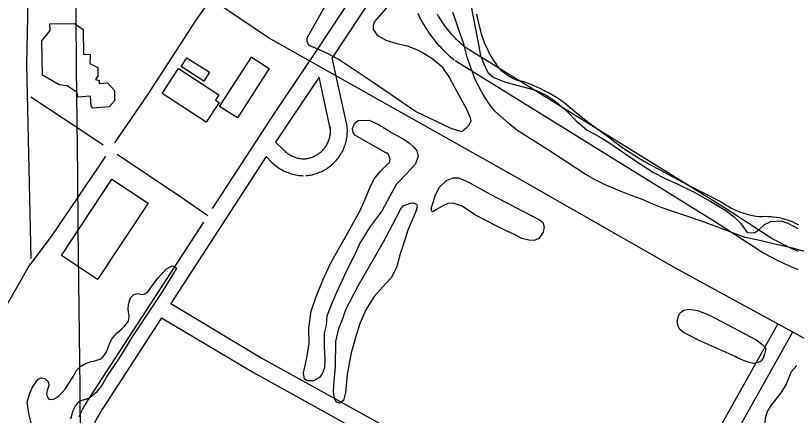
# Model space of a CAD drawing. Extents: x 3651524 to 3689615, y 505651 to 531377.
# Drawn here: x 3660835 to 3662222, y 520255 to 520964 of the extents above; entities that cross this region are included whole.
import ezdxf

# ---------------------------------------------------------------- set-up
doc = ezdxf.new("R2010")
doc.units = 0
for name, color, linetype in [('V-BLDG-OTLN', 7, 'Continuous'), ('V-GRID-MAJR', 7, 'Continuous'), ('V-ROAD-CNTR', 7, 'Continuous'), ('V-SITE-OTLN', 7, 'Continuous'), ('V-SITE-VEGE', 7, 'Continuous')]:
    doc.layers.add(name, color=color, linetype=linetype)

msp = doc.modelspace()

# ---------------------------------------------------------------- linework, layer by layer
at = {"layer": 'V-BLDG-OTLN'}
for points in [[(3660882.585, 520858.586), (3660881.301, 520919.428), (3660896.391, 520938.057), (3660896.01, 520949.872), (3660939.712, 520950.281), (3660954.881, 520939.976), (3660955.281, 520895.682), (3660967.085, 520895.475), (3660966.805, 520879.535), (3660980.844, 520872.201), (3660981.176, 520857.433), (3660976.928, 520851.015), (3660983.39, 520849.126), (3660983.297, 520843.816), (3660998.076, 520844.735), (3661010.831, 520831.52), (3661010.507, 520813.221), (3661000.865, 520802.172), (3660971.9, 520800.323), (3660969, 520803.327), (3660968.132, 520821.054), (3660945.67, 520819.68), (3660944.045, 520827.977), (3660926.535, 520839.505), (3660912.234, 520841.534)], [(3661169.207, 520848.213), (3661128.914, 520873.725), (3661138.931, 520889.544), (3661179.223, 520864.032)], [(3661197.338, 520802.84), (3661253.799, 520890.412), (3661285.191, 520870.172), (3661228.73, 520782.599)], [(3661124.13, 520870.266), (3661195.931, 520823.53), (3661189.824, 520814.144), (3661196.339, 520809.903), (3661173.583, 520774.942), (3661095.268, 520825.923)], [(3660916.326, 520538.549), (3661006.108, 520673.953), (3661070.198, 520631.457), (3660980.416, 520496.053)]]:
    msp.add_lwpolyline(points, close=True, dxfattribs=at)
at = {"layer": 'V-GRID-MAJR'}
msp.add_spline([(3661045.474, 511119.283), (3660982.023, 517177.978), (3660918.553, 523238.605), (3660855.082, 529299.245), (3660855.062, 529301.164)], degree=3, dxfattribs=at)
at = {"layer": 'V-ROAD-CNTR'}
for points in [[(3662188.57, 522122.899), (3662014.371, 521878.927), (3661369.356, 520902.162)], [(3660840.69, 521789.439), (3660851.979, 521389.387), (3660859.378, 521132.521), (3660854.244, 520877.363), (3660861.844, 520532.87)], [(3661375.761, 521282.432), (3661315.88, 521200.702), (3661214.623, 521050.746), (3661174.499, 520985.325), (3661171.482, 520980.118), (3661153.593, 520954.684), (3661069.819, 520825.085), (3661010.753, 520738.638)], [(3663264.262, 519810.546), (3663073.635, 519916.349), (3662683.892, 520123.878), (3662361.056, 520323.305), (3662012.389, 520512.738), (3661726.683, 520675.681), (3661283.822, 520924.634), (3660900.237, 521184.402), (3660859.431, 521221.676)], [(3661523.016, 521080.412), (3661397.013, 520889.602)], [(3661613.557, 520885.542), (3661610.179, 520888.422), (3661606.752, 520891.457), (3661603.38, 520894.558), (3661600.07, 520897.719), (3661596.818, 520900.939), (3661593.625, 520904.223), (3661590.496, 520907.562), (3661587.428, 520910.961), (3661584.424, 520914.416), (3661581.485, 520917.926), (3661578.611, 520921.491), (3661575.805, 520925.109), (3661573.067, 520928.776), (3661570.396, 520932.496), (3661567.797, 520936.264), (3661565.267, 520940.08), (3661562.809, 520943.941), (3661560.422, 520947.85), (3661558.11, 520951.802), (3661555.871, 520955.794), (3661553.706, 520959.829), (3661551.618, 520963.903), (3661549.606, 520968.014)], [(3661633.025, 520908.366), (3661629.861, 520911.066), (3661626.852, 520913.731), (3661623.894, 520916.45), (3661620.986, 520919.227), (3661618.128, 520922.057), (3661615.327, 520924.937), (3661612.578, 520927.872), (3661609.884, 520930.855), (3661607.246, 520933.89), (3661604.665, 520936.972), (3661602.143, 520940.101), (3661599.679, 520943.277), (3661597.273, 520946.5), (3661594.93, 520949.764), (3661592.647, 520953.072), (3661590.425, 520956.424), (3661588.267, 520959.815), (3661586.172, 520963.244), (3661584.142, 520966.714)], [(3661369.445, 520902.295), (3661296.081, 520793.736), (3661184.277, 520621.737)], [(3662172.943, 520571.692), (3662092.249, 520624.079), (3661631.191, 520909.705)], [(3661423.613, 520768.167), (3661397.013, 520889.602)], [(3662156.607, 520546.53), (3662076.179, 520598.743), (3661615.391, 520884.203)], [(3661373.834, 520855.212), (3661321.087, 520777.16), (3661296.772, 520739.754)], [(3661394.307, 520761.747), (3661373.834, 520855.212)], [(3660861.882, 520819.873), (3660948.85, 520762.834), (3660990.661, 520734.964)], [(3661347.767, 520710.158), (3661349.776, 520710.348), (3661351.517, 520710.575), (3661353.244, 520710.861), (3661354.962, 520711.209), (3661356.669, 520711.617), (3661358.358, 520712.084), (3661360.029, 520712.609), (3661361.681, 520713.194), (3661363.312, 520713.836), (3661364.919, 520714.535), (3661366.503, 520715.29), (3661368.055, 520716.099), (3661369.581, 520716.964), (3661371.076, 520717.881), (3661372.534, 520718.849), (3661373.964, 520719.871), (3661375.352, 520720.938), (3661376.701, 520722.054), (3661378.013, 520723.219), (3661379.281, 520724.427), (3661380.509, 520725.682), (3661381.691, 520726.977), (3661382.823, 520728.31), (3661383.91, 520729.684), (3661384.951, 520731.099), (3661385.94, 520732.547), (3661386.875, 520734.025), (3661387.76, 520735.541), (3661388.591, 520737.083), (3661389.367, 520738.653), (3661390.087, 520740.251), (3661390.751, 520741.873), (3661391.357, 520743.517), (3661391.906, 520745.183), (3661392.396, 520746.867), (3661392.827, 520748.567), (3661393.198, 520750.28), (3661393.508, 520752.004), (3661393.757, 520753.737), (3661393.946, 520755.48), (3661394.073, 520757.229), (3661394.139, 520758.984), (3661394.143, 520760.733), (3661394.086, 520762.484), (3661393.967, 520764.235), (3661393.776, 520766.086), (3661393.758, 520766.23)], [(3661350.597, 520680.292), (3661353.126, 520680.532), (3661355.907, 520680.893), (3661358.676, 520681.353), (3661361.426, 520681.909), (3661364.153, 520682.561), (3661366.858, 520683.308), (3661369.535, 520684.151), (3661372.181, 520685.086), (3661374.792, 520686.114), (3661377.365, 520687.233), (3661379.897, 520688.442), (3661382.387, 520689.739), (3661384.827, 520691.122), (3661387.218, 520692.589), (3661389.558, 520694.141), (3661391.836, 520695.771), (3661394.062, 520697.482), (3661396.225, 520699.272), (3661398.323, 520701.133), (3661400.355, 520703.069), (3661402.315, 520705.072), (3661404.207, 520707.145), (3661406.027, 520709.286), (3661407.768, 520711.488), (3661409.427, 520713.745), (3661411.01, 520716.061), (3661412.511, 520718.435), (3661413.926, 520720.855), (3661415.257, 520723.326), (3661416.499, 520725.844), (3661417.653, 520728.402), (3661418.715, 520730.998), (3661419.687, 520733.632), (3661420.564, 520736.296), (3661421.348, 520738.987), (3661422.037, 520741.707), (3661422.63, 520744.448), (3661423.128, 520747.212), (3661423.527, 520749.991), (3661423.828, 520752.78), (3661424.031, 520755.577), (3661424.137, 520758.378), (3661424.145, 520761.187), (3661424.052, 520763.992), (3661423.863, 520766.789), (3661423.586, 520769.474), (3661423.53, 520769.926)], [(3661296.772, 520739.754), (3661311.134, 520725.247), (3661312.458, 520723.998), (3661313.823, 520722.797), (3661315.232, 520721.641), (3661316.678, 520720.534), (3661318.161, 520719.478), (3661319.68, 520718.472), (3661321.229, 520717.521), (3661322.813, 520716.623), (3661324.425, 520715.779), (3661326.065, 520714.993), (3661327.733, 520714.261), (3661329.425, 520713.587), (3661331.137, 520712.972), (3661332.871, 520712.416), (3661334.623, 520711.919), (3661336.391, 520711.483), (3661338.173, 520711.107), (3661339.961, 520710.794), (3661341.765, 520710.542), (3661343.58, 520710.35), (3661345.4, 520710.221), (3661347.347, 520710.149)], [(3661015.213, 520718.532), (3661128.2, 520642.62), (3661176.465, 520609.72)], [(3660994.532, 520714.897), (3660981.325, 520695.567), (3660898.256, 520572.45), (3660860.163, 520521.754)], [(3661280.034, 520714.005), (3661110.475, 520453.157)], [(3661280.034, 520714.005), (3661290.18, 520703.773), (3661292.252, 520701.818), (3661294.393, 520699.935), (3661296.592, 520698.129), (3661298.854, 520696.398), (3661301.173, 520694.746), (3661303.548, 520693.174), (3661305.977, 520691.683), (3661308.455, 520690.277), (3661310.979, 520688.957), (3661313.549, 520687.723), (3661316.155, 520686.581), (3661318.801, 520685.527), (3661321.483, 520684.564), (3661324.195, 520683.694), (3661326.935, 520682.917), (3661329.699, 520682.235), (3661332.485, 520681.647), (3661335.295, 520681.154), (3661338.115, 520680.76), (3661340.944, 520680.462), (3661343.78, 520680.261), (3661346.229, 520680.169)], [(3661168.721, 520597.806), (3660963.975, 520282.827)], [(3662225.126, 520545.56), (3662219.644, 520547.927), (3662214.193, 520550.365), (3662208.774, 520552.873), (3662203.389, 520555.452), (3662198.035, 520558.101), (3662192.718, 520560.818), (3662187.436, 520563.606), (3662182.19, 520566.46), (3662176.979, 520569.385), (3662172.277, 520572.1)], [(3662225.19, 520513.125), (3662219.286, 520515.495), (3662213.414, 520517.94), (3662207.574, 520520.461), (3662201.767, 520523.059), (3662195.994, 520525.731), (3662190.257, 520528.478), (3662184.557, 520531.299), (3662178.892, 520534.194), (3662173.266, 520537.162), (3662167.68, 520540.202), (3662162.135, 520543.313), (3662157.273, 520546.122)], [(3660860.799, 520523.775), (3660819.531, 520450.635), (3660807.446, 520435.086), (3660792.655, 520411.696), (3660777.277, 520382.768), (3660752.838, 520336.803), (3660746.391, 520325.813), (3660739.774, 520314.928), (3660732.989, 520304.149), (3660726.036, 520293.483), (3660718.919, 520282.93), (3660711.643, 520272.498), (3660704.206, 520262.184), (3660696.612, 520251.997)], [(3661110.474, 520453.157), (3661272.16, 520356.43), (3661944.425, 519984.072)], [(3661094.114, 520427.987), (3660989.127, 520266.477)], [(3661094.113, 520427.987), (3661257.188, 520330.428), (3661929.628, 519957.973)], [(3662188.532, 520417.258), (3662064.655, 520196.108), (3661944.426, 519984.071)], [(3662214.706, 520402.598), (3662090.791, 520181.378), (3661903.58, 519851.214), (3661797.069, 519648.447), (3661333.595, 519925.96), (3660972.801, 520136.6)], [(3660963.763, 520282.492), (3660961.236, 520278.37), (3660958.713, 520274.096), (3660956.264, 520269.778), (3660953.889, 520265.421), (3660951.588, 520261.023), (3660949.363, 520256.587), (3660947.213, 520252.116)], [(3660989.339, 520266.812), (3660986.944, 520262.906), (3660984.681, 520259.07), (3660982.484, 520255.198), (3660980.353, 520251.287), (3660978.288, 520247.341), (3660976.291, 520243.361), (3660974.361, 520239.346), (3660972.5, 520235.302), (3660970.709, 520231.226), (3660968.986, 520227.118), (3660967.334, 520222.983), (3660965.752, 520218.821), (3660964.242, 520214.631), (3660962.802, 520210.417), (3660961.434, 520206.178), (3660960.139, 520201.918), (3660958.917, 520197.637), (3660957.766, 520193.333), (3660956.69, 520189.012), (3660954.643, 520180.165)]]:
    msp.add_lwpolyline(points, dxfattribs=at)
at = {"layer": 'V-SITE-OTLN'}
for points in [[(3661663.817, 520927.733), (3661662.031, 520933.547), (3661660.436, 520939.412), (3661659.035, 520945.325), (3661656.354, 520956.169), (3661653.897, 520967.065)], [(3662226.132, 520592.43), (3662220.941, 520594.922), (3662215.841, 520597.595), (3662211.055, 520599.477), (3662206.197, 520601.171), (3662201.276, 520602.662), (3662196.297, 520603.954), (3662191.273, 520605.05), (3662186.207, 520605.943), (3662181.109, 520606.625), (3662175.989, 520607.108), (3662170.853, 520607.387), (3662165.71, 520607.454), (3662160.57, 520607.319), (3662155.437, 520606.977), (3662149.642, 520607.882), (3662143.883, 520609.002), (3662138.169, 520610.34), (3662132.506, 520611.888), (3662126.911, 520613.647), (3662121.379, 520615.615), (3662115.927, 520617.788), (3662110.56, 520620.162), (3662105.286, 520622.736), (3662100.113, 520625.501), (3662095.046, 520628.463), (3662090.094, 520631.608), (3662085.265, 520634.938), (3662057.324, 520649.117), (3662029.473, 520663.473), (3662001.717, 520678.01), (3661974.052, 520692.725), (3661963.988, 520698.125), (3661954.035, 520703.725), (3661944.194, 520709.52), (3661934.473, 520715.511), (3661924.87, 520721.694), (3661915.393, 520728.065), (3661906.04, 520734.623), (3661896.822, 520741.365), (3661887.739, 520748.289), (3661876.16, 520756.571), (3661864.695, 520765.019), (3661853.355, 520773.629), (3661842.139, 520782.398), (3661831.049, 520791.328), (3661820.084, 520800.413), (3661809.252, 520809.651), (3661802.471, 520814.319), (3661795.559, 520818.791), (3661788.524, 520823.066), (3661781.368, 520827.139), (3661774.104, 520831.008), (3661766.725, 520834.663), (3661759.25, 520838.114), (3661751.68, 520841.348), (3661744.021, 520844.367), (3661736.279, 520847.164), (3661732.386, 520847.898), (3661728.54, 520848.852), (3661724.755, 520850.019), (3661721.042, 520851.402), (3661717.415, 520852.991), (3661713.883, 520854.783), (3661710.456, 520856.772), (3661707.151, 520858.951), (3661703.97, 520861.314), (3661700.933, 520863.856), (3661698.041, 520866.563), (3661695.309, 520869.43), (3661692.743, 520872.449), (3661690.353, 520875.607), (3661688.145, 520878.894), (3661684.746, 520883.938), (3661681.512, 520889.091), (3661678.448, 520894.35), (3661675.558, 520899.706), (3661672.845, 520905.151), (3661670.311, 520910.685), (3661667.96, 520916.297), (3661665.795, 520921.984), (3661663.817, 520927.733)]]:
    msp.add_lwpolyline(points, dxfattribs=at)
at = {"layer": 'V-SITE-VEGE'}
for points in [[(3661501.871, 520987.563), (3661472.464, 520953.867), (3661469.937, 520946.709), (3661469.81, 520939.511), (3661476.843, 520929.781), (3661492.285, 520920.505), (3661511.991, 520914.755), (3661530.529, 520910.824), (3661549.602, 520903.286), (3661561.487, 520896.472), (3661576.329, 520887.207), (3661591.697, 520873.731), (3661605.748, 520853.675), (3661615.042, 520836.103), (3661635.405, 520799.729), (3661642.321, 520783.4), (3661643.417, 520777.381), (3661639.057, 520768.452), (3661635.383, 520764.315), (3661627.463, 520757.853), (3661608.37, 520764.192), (3661545.273, 520794.119), (3661468.168, 520846.505), (3661407.661, 520887.186), (3661386.252, 520898.368), (3661373.144, 520904.003), (3661363.617, 520908.373), (3661357.66, 520910.88), (3661355.882, 520912.111), (3661354.135, 520915.144), (3661352.986, 520918.164), (3661352.644, 520924.89), (3661400.964, 521009.87)], [(3662255.21, 520540.397), (3662214.588, 520551.316), (3662181.111, 520559.109), (3662153.615, 520565.597), (3662130.886, 520570.201), (3662097.495, 520582.796), (3662075.432, 520590.99), (3662052.767, 520599.193), (3662023.536, 520609.314), (3662000.263, 520616.928), (3661981.175, 520623.869), (3661966.87, 520629.523), (3661948.405, 520637.652), (3661928.132, 520645.213), (3661901.309, 520655.891), (3661881.057, 520664.653), (3661864.392, 520672.751), (3661846.56, 520682.671), (3661781.286, 520725.239), (3661724.897, 520761.048), (3661711.288, 520772.095), (3661685.876, 520794.752), (3661675.898, 520807.534), (3661665.394, 520824.524), (3661658.417, 520837.254), (3661650.859, 520851.193), (3661643.999, 520870.522), (3661637.148, 520890.451), (3661630.961, 520913.968), (3661621.806, 520939.341), (3661616.678, 520955.039), (3661611.546, 520970.134)], [(3661644.14, 520980.362), (3661652.387, 520937.6), (3661656.754, 520912.915), (3661660.604, 520893.038), (3661665.771, 520879.742), (3661673.885, 520863.391), (3661683.337, 520854.822), (3661703.001, 520846.671), (3661725.106, 520840.877), (3661741.246, 520836.992), (3661759.151, 520831.272), (3661778.204, 520822.531), (3661794.815, 520811.433), (3661815.498, 520793.06), (3661830.236, 520777.795), (3661849.751, 520761.245), (3661869.961, 520750.081), (3661888.372, 520738.952), (3661935.814, 520706.303), (3661967.867, 520685.927), (3661988.687, 520675.356), (3662010.72, 520665.361), (3662038.689, 520651.662), (3662069.596, 520634.31), (3662096.322, 520618.231)], [(3662096.322, 520618.231), (3662111.131, 520607.165), (3662122.332, 520595.561), (3662126.438, 520590.087), (3662134.046, 520579.151), (3662139.436, 520578.454), (3662147.858, 520579.505), (3662155.145, 520584.179), (3662164.914, 520593.61), (3662176.413, 520598.81), (3662194.444, 520600.29), (3662206.371, 520595.879), (3662224.215, 520586.56)], [(3661023.506, 520407.997), (3661028.992, 520413.294), (3661035.616, 520421.803), (3661036.855, 520430.949), (3661034.899, 520442.31), (3661035.609, 520452.005), (3661039.044, 520463.269), (3661045.077, 520469.095), (3661052.127, 520471.127), (3661055.881, 520469.982), (3661060.183, 520469.368), (3661064.517, 520470.369), (3661070.524, 520474.578), (3661077.163, 520484.167), (3661088.212, 520499.072), (3661103.054, 520514.989), (3661112.854, 520520.205), (3661117.679, 520518.505), (3661120.335, 520516.302), (3661120.307, 520514.684), (3661094.207, 520472.002), (3661042.139, 520394.184), (3661017.702, 520354.172), (3661008.297, 520340.854), (3660997.769, 520324.863), (3660988.858, 520308.841), (3660977.827, 520295.013), (3660966.875, 520285.5), (3660959.278, 520282.938), (3660948.438, 520279.895), (3660946.794, 520278.306), (3660946.245, 520277.775), (3660940.73, 520270.861), (3660936.812, 520262.841), (3660932.233, 520247.823)], [(3661002.043, 520383.567), (3661006.489, 520391.04), (3661014.747, 520400.602), (3661023.506, 520407.997)], [(3660862.543, 520240.965), (3660858.525, 520257.754), (3660855.644, 520277.759), (3660859.674, 520292.249), (3660864.745, 520304.561), (3660872.492, 520315.751), (3660875.247, 520318.938), (3660879.597, 520321.019), (3660886.597, 520320.355), (3660890.832, 520315.964), (3660893.472, 520312.683), (3660893.925, 520307.822), (3660891.068, 520298.704), (3660889.866, 520291.714), (3660891.416, 520287.913), (3660893.505, 520284.102), (3660895.113, 520283.532), (3660899.956, 520282.908), (3660903.21, 520283.93), (3660907.571, 520286.549), (3660912.48, 520289.697), (3660917.974, 520295.531), (3660922.935, 520301.376), (3660927.917, 520308.837), (3660937.897, 520324.302), (3660942.382, 520333.929), (3660949.526, 520341.353), (3660956.61, 520345.544), (3660964.214, 520348.644), (3660969.095, 520350.176), (3660973.959, 520350.629), (3660984.807, 520354.213), (3660989.724, 520357.901), (3660993.036, 520362.155), (3660996.366, 520367.49), (3660999.194, 520374.992), (3661002.043, 520383.567)], [(3662130.333, 520199.263), (3662140.854, 520217.087), (3662148.802, 520225.349), (3662160.33, 520232.347), (3662165.87, 520240.053), (3662166.648, 520250.242), (3662170.451, 520261.58), (3662176.642, 520272.274), (3662192.603, 520292.4), (3662203.08, 520307.822), (3662213.115, 520332.254), (3662222.309, 520342.898)]]:
    msp.add_lwpolyline(points, dxfattribs=at)
for points in [[(3661493.682, 520720.117), (3661437.228, 520752.328), (3661434.304, 520756.581), (3661433.231, 520763.803), (3661436.989, 520772.74), (3661443.086, 520778.034), (3661462.908, 520778.884), (3661480.761, 520770.166), (3661502.73, 520756.571), (3661523.529, 520744.799), (3661533.626, 520738.618), (3661542.477, 520730.06), (3661547.782, 520724.563), (3661550.014, 520714.921), (3661544.968, 520701.203), (3661529.048, 520683.478), (3661511.319, 520665.183), (3661503.254, 520650.321), (3661485.879, 520618.214), (3661464.369, 520589.782), (3661446.436, 520560.088), (3661438.328, 520542.825), (3661423.386, 520512.476), (3661413.394, 520490.444), (3661404.673, 520472.591), (3661395.912, 520452.339), (3661387.73, 520430.874), (3661386.243, 520414.694), (3661382.989, 520400.346), (3661383.153, 520375.733), (3661383.972, 520354.11), (3661383.708, 520339.109), (3661379.317, 520328.381), (3661374.4, 520321.867), (3661364.092, 520316.046), (3661352.681, 520315.647), (3661347.934, 520318.733), (3661346.334, 520330.165), (3661351.561, 520354.084), (3661356.248, 520381.611), (3661355.546, 520409.834), (3661359.677, 520439.772), (3661367.902, 520463.635), (3661380.454, 520494.628), (3661394.186, 520524.398), (3661410.295, 520552.924), (3661422.677, 520574.313), (3661446.864, 520618.304), (3661455.626, 520638.557), (3661465.04, 520661.8), (3661472.475, 520674.874), (3661482.299, 520687.306), (3661490.857, 520696.157), (3661498.795, 520703.821), (3661500.092, 520709.201), (3661498.388, 520714.632), (3661495.482, 520720.086)], [(3661581.34, 520619.529), (3661578.297, 520617.184), (3661574.676, 520616.046), (3661572.982, 520622.079), (3661576.806, 520634.615), (3661579.974, 520644.163), (3661587.439, 520659.037), (3661600.264, 520671.415), (3661611.757, 520676.613), (3661621.36, 520676.445), (3661628.51, 520673.318), (3661639.237, 520668.927), (3661677.868, 520647.235), (3661766.492, 520601.251), (3661771.216, 520596.966), (3661773.479, 520589.12), (3661772.119, 520580.142), (3661764.118, 520568.88), (3661755.641, 520564.827), (3661746.653, 520565.587), (3661734.104, 520568.81), (3661719.832, 520576.265), (3661704.945, 520583.13), (3661689.47, 520590.607), (3661651.398, 520609.887), (3661628.272, 520625.903), (3661612.164, 520631.59), (3661602.543, 520630.56), (3661593.468, 520626.515)], [(3661515.839, 520615.284), (3661517.713, 520619.453), (3661523.24, 520626.558), (3661534.715, 520630.558), (3661540.749, 520632.251), (3661546.706, 520629.745), (3661547.822, 520624.924), (3661545.873, 520616.553), (3661531.477, 520583.196), (3661527.013, 520568.268), (3661518.135, 520541.414), (3661511.733, 520518.718), (3661502.392, 520499.676), (3661491.98, 520487.855), (3661471.774, 520465.403), (3661456.959, 520442.254), (3661446.324, 520417.834), (3661438.678, 520392.758), (3661431, 520365.886), (3661423.712, 520326.997), (3661420.748, 520295.237), (3661417.494, 520280.888), (3661412.018, 520276.784), (3661409.607, 520276.225), (3661404.839, 520278.111), (3661401.356, 520284.775), (3661399.746, 520295.607), (3661399.969, 520308.209), (3661402.951, 520341.169), (3661403.737, 520385.574), (3661408.952, 520408.89), (3661415.87, 520426.776), (3661421.547, 520442.281), (3661443.301, 520484.515), (3661488.504, 520562.945)], [(3662112.753, 520359.239), (3662049.025, 520387.374), (3662022.256, 520401.055), (3662014.562, 520407.193), (3662011.668, 520413.244), (3662010.015, 520421.678), (3662011.973, 520430.646), (3662015.084, 520436.594), (3662021.767, 520441.277), (3662030.796, 520442.92), (3662046.367, 520440.843), (3662068.422, 520432.049), (3662149.885, 520388.595), (3662159.372, 520381.824), (3662166.443, 520374.496), (3662166.97, 520370.286), (3662165.043, 520363.115), (3662162.513, 520355.958), (3662158.219, 520350.633), (3662153.375, 520348.317), (3662145.544, 520346.654), (3662135.986, 520349.224), (3662127.628, 520351.774), (3662115.721, 520357.385)]]:
    msp.add_lwpolyline(points, close=True, dxfattribs=at)

doc.saveas('drawing.dxf')
